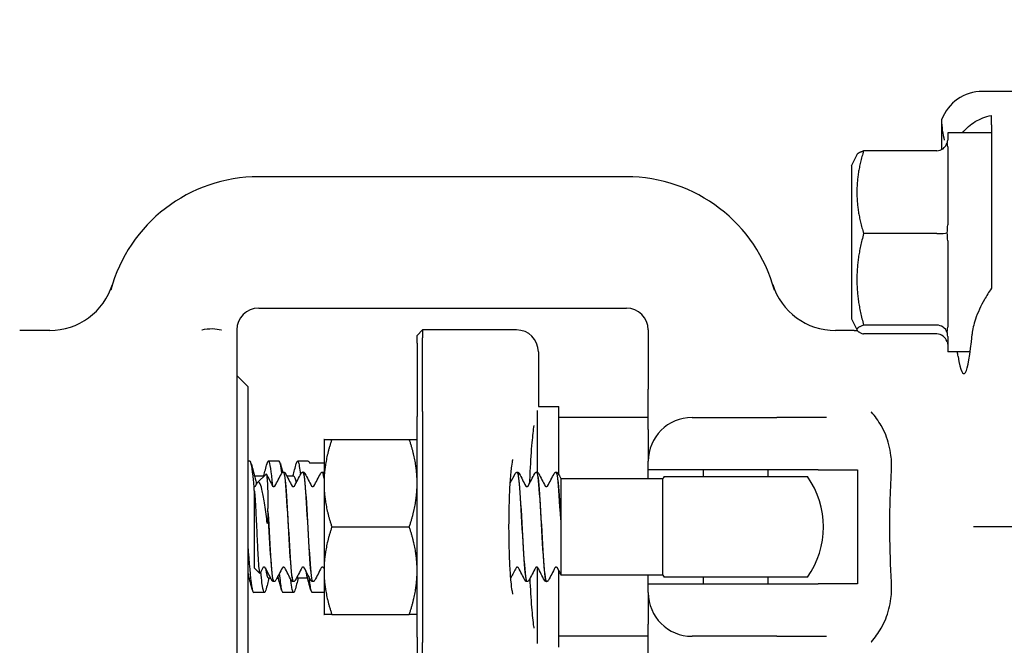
# Model space of a CAD drawing. Header units: inches. Extents: x 24 to 1128, y -69 to 748.
# Tile 323 of 656: x 482.61 to 485.42, y 650.59 to 652.38. Entities that reach past the tile are written whole.
import ezdxf

# ---------------------------------------------------------------- set-up
doc = ezdxf.new("R2010")
doc.units = ezdxf.units.IN
doc.header["$LTSCALE"] = 32
doc.header["$MEASUREMENT"] = 0
doc.layers.add('Dimension (ANSI)', color=7, linetype='Continuous', lineweight=25)
doc.layers.add('Visible (ANSI)', color=7, linetype='Continuous', lineweight=30)
doc.styles.add('Note Text (ANSI)', font='tahoma.ttf')
doc.dimstyles.new('SB Fraction-16 (ANSI)', dxfattribs={"dimscale": 32, "dimtxt": 0.125, "dimasz": 0.098425, "dimexe": 0.125, "dimexo": 0.0625, "dimgap": 0.031496, "dimtad": 0, "dimtih": 1, "dimtoh": 1, "dimdec": 4, "dimrnd": 1e-08, "dimzin": 0, "dimdsep": 46, "dimlunit": 5, "dimtxsty": 'Note Text (ANSI)', "dimcen": 0.09, "dimdle": 0.393701, "dimclrd": 256, "dimclre": 256, "dimclrt": 256, "dimadec": 0, "dimazin": 3, "dimtfac": 0.96, "dimtofl": 0, "dimtmove": 0, "dimatfit": 3, "dimfxl": 1, "dimfrac": 2, "dimtolj": 1, "dimtzin": 12, "dimlwd": -1, "dimlwe": -1, "dimarcsym": 0})

# ---------------------------------------------------------------- blocks, each defined once
blk = doc.blocks.new('*D18')
at = {"layer": 'Defpoints', "color": 0, "transparency": 16777216}
for p in [(496.2806, 687.6685), (344.4743, 549.6685), (496.2806, 549.6685)]:
    blk.add_point(p, dxfattribs=at)
at = {"layer": 'Dimension (ANSI)', "transparency": 16777216}
for p, q in [((494.2806, 687.6685), (340.4743, 687.6685)), ((344.4743, 684.5189), (344.4743, 621.7677)), ((344.4743, 552.8181), (344.4743, 615.5693)), ((494.2806, 549.6685), (340.4743, 549.6685))]:
    blk.add_line(p, q, dxfattribs=at)
for points in [[(343.9494, 684.5189), (344.9993, 684.5189), (344.4743, 687.6685)], [(343.9494, 552.8181), (344.9993, 552.8181), (344.4743, 549.6685)]]:
    blk.add_solid(points, dxfattribs=at)
at = {"layer": 'Dimension (ANSI)', "transparency": 16777216, "insert": (340.3723, 620.7599), "char_height": 4, "attachment_point": 1, "style": 'Note Text (ANSI)'}
blk.add_mtext('\\A1;138', dxfattribs=at)

msp = doc.modelspace()

# ---------------------------------------------------------------- linework, layer by layer
at = {"layer": 'Visible (ANSI)'}
for p, q in [((485.86159, 652.17654), (485.36112, 652.17654)), ((485.24423, 652.09507), (485.24423, 652.01033)), ((485.38659, 652.08088), (485.38659, 652.10807)), ((485.38659, 652.08088), (485.38659, 652.02681)), ((485.26159, 652.05779), (485.26159, 652.03734)), ((485.38659, 652.05779), (485.26159, 652.05779)), ((485.23034, 652.00692), (485.02155, 652.00692)), ((485.26159, 652.01819), (485.26159, 651.79503)), ((485.38659, 652.01137), (485.38659, 651.86535)), ((484.98659, 651.96404), (485.00269, 651.99625)), ((484.98659, 651.96404), (484.98659, 651.52654)), ((484.34409, 651.93279), (483.29409, 651.93279)), ((485.23034, 651.77045), (485.02155, 651.77045)), ((485.26159, 651.74988), (485.26159, 651.50298)), ((483.29409, 651.55779), (484.34409, 651.55779)), ((484.98659, 651.52654), (485.00269, 651.49434)), ((485.23034, 651.50882), (485.02155, 651.50882)), ((482.69736, 651.49361), (482.61159, 651.49361)), ((483.23159, 651.49529), (483.23159, 651.39449)), ((483.74659, 651.47967), (483.76222, 651.49529)), ((483.74659, 651.45779), (483.74659, 651.47967)), ((483.76222, 651.49529), (483.76222, 651.47279)), ((484.03027, 651.49529), (483.76222, 651.49529)), ((483.76222, 651.26279), (483.76222, 651.47279)), ((484.40659, 651.49529), (484.40659, 651.32622)), ((484.99423, 651.49361), (484.94083, 651.49361)), ((485.23034, 651.48366), (485.02155, 651.48366)), ((485.26159, 651.47698), (485.26159, 651.43279)), ((483.74659, 651.45779), (483.74659, 651.24779)), ((484.09277, 651.43279), (484.09277, 651.27654)), ((485.32581, 651.43279), (485.26159, 651.43279)), ((483.23159, 651.39449), (483.23159, 650.47109)), ((483.26284, 651.33404), (483.23159, 651.36529)), ((483.26284, 651.33404), (483.26284, 650.53154)), ((484.40659, 651.21081), (484.40659, 651.32622)), ((484.09277, 651.27654), (484.15147, 651.27654)), ((484.15147, 651.08102), (484.15147, 651.27654)), ((483.74659, 650.61779), (483.74659, 651.24779)), ((483.76222, 651.26279), (483.76222, 650.60279)), ((484.08897, 651.26535), (484.08897, 651.08896)), ((484.40659, 651.24529), (484.15147, 651.24529)), ((484.53159, 651.24529), (484.77405, 651.24529)), ((484.91585, 651.24529), (484.77405, 651.24529)), ((484.40659, 651.21081), (484.40659, 651.12029)), ((483.48059, 651.18279), (483.48059, 651.05779)), ((483.50292, 651.18279), (483.72426, 651.18279)), ((483.26909, 651.12029), (483.26284, 651.12029)), ((483.35242, 651.12029), (483.32153, 651.12029)), ((483.43576, 651.12029), (483.40487, 651.12029)), ((483.43871, 651.11566), (483.48059, 651.11566)), ((484.40659, 651.09529), (484.40659, 651.12029)), ((483.28209, 651.07862), (483.31015, 651.07862)), ((483.29064, 651.05911), (483.31534, 651.08381)), ((483.36532, 651.08904), (483.36474, 651.08904)), ((483.37417, 651.07862), (483.39409, 651.07862)), ((483.42093, 651.08904), (483.42035, 651.08904)), ((483.47655, 651.08904), (483.47596, 651.08904)), ((484.03266, 651.08904), (484.03207, 651.08904)), ((484.08827, 651.08904), (484.08769, 651.08904)), ((484.14388, 651.08904), (484.1433, 651.08904)), ((484.40659, 651.07029), (484.40659, 651.09529)), ((484.89151, 651.09529), (484.40659, 651.09529)), ((484.56409, 651.07654), (484.56409, 651.09529)), ((484.74909, 651.07654), (484.74909, 651.09529)), ((484.89151, 651.09529), (485.00437, 651.09529)), ((485.00437, 651.09529), (485.00437, 650.77029)), ((483.48059, 651.05779), (483.48059, 650.80779)), ((484.15659, 651.07124), (484.15659, 651.02292)), ((484.4478, 651.07029), (484.15659, 651.07029)), ((484.4478, 650.79529), (484.4478, 651.07029)), ((484.45205, 651.07654), (484.86113, 651.07654)), ((483.28159, 651.03687), (483.28159, 651.04785)), ((483.28159, 651.04785), (483.28162, 651.04785)), ((483.28159, 651.03687), (483.28159, 650.81552)), ((484.15659, 651.02292), (484.15659, 650.95373)), ((483.32057, 650.97571), (483.32057, 650.98549)), ((484.15659, 650.95373), (484.15659, 650.94351)), ((484.15659, 650.94351), (484.15659, 650.86957)), ((483.50292, 650.93279), (483.72426, 650.93279)), ((485.45999, 650.93279), (485.33538, 650.93279)), ((484.15659, 650.86957), (484.15659, 650.79826)), ((483.28159, 650.81552), (483.29705, 650.80006)), ((483.48059, 650.80779), (483.48059, 650.68279)), ((484.08897, 650.81762), (484.08897, 650.60023)), ((484.15147, 650.58904), (484.15147, 650.80753)), ((484.15659, 650.79826), (484.15659, 650.79529)), ((483.26284, 650.78696), (483.26687, 650.78696)), ((483.32153, 650.78696), (483.32809, 650.78696)), ((483.33752, 650.77654), (483.33694, 650.77654)), ((483.34636, 650.78696), (483.3502, 650.78696)), ((483.39313, 650.77654), (483.39255, 650.77654)), ((483.40487, 650.78696), (483.43353, 650.78696)), ((483.44874, 650.77654), (483.44816, 650.77654)), ((484.06046, 650.77654), (484.05988, 650.77654)), ((484.11607, 650.77654), (484.11549, 650.77654)), ((484.4478, 650.79529), (484.15659, 650.79529)), ((484.40659, 650.77029), (484.40659, 650.79529)), ((484.40659, 650.74529), (484.40659, 650.77029)), ((484.40659, 650.77029), (484.89151, 650.77029)), ((484.86113, 650.78904), (484.45205, 650.78904)), ((484.56409, 650.77029), (484.56409, 650.78904)), ((484.74909, 650.77029), (484.74909, 650.78904)), ((485.00437, 650.77029), (484.89151, 650.77029)), ((483.31076, 650.74529), (483.27987, 650.74529)), ((483.39409, 650.74529), (483.3632, 650.74529)), ((483.48059, 650.74529), (483.44653, 650.74529)), ((484.40659, 650.74529), (484.40659, 650.65477)), ((483.50292, 650.68279), (483.72426, 650.68279)), ((484.40659, 650.53936), (484.40659, 650.65477)), ((483.74659, 650.61779), (483.74659, 650.40779)), ((483.76222, 650.39279), (483.76222, 650.60279)), ((484.40659, 650.62029), (484.15147, 650.62029)), ((484.77405, 650.62029), (484.53159, 650.62029)), ((484.77405, 650.62029), (484.91585, 650.62029))]:
    msp.add_line(p, q, dxfattribs=at)
for centre, radius, start, end in [((483.29409, 651.49529), 0.4375, 90, 164.98183), ((484.34409, 651.49529), 0.4375, 15.01817, 90), ((482.69736, 651.68111), 0.1875, 270, 342.70338), ((484.94083, 651.68111), 0.1875, 197.29662, 270), ((483.29409, 651.49529), 0.0625, 90, 180), ((484.34409, 651.49529), 0.0625, 0, 90), ((484.03027, 651.43279), 0.0625, 0, 90), ((484.99423, 651.74361), 0.25, 270, 272.01441), ((484.53159, 651.12029), 0.125, 90, 180), ((484.65659, 650.93279), 0.25, 144.90037, 146.63299), ((484.65659, 650.93279), 0.25, 324.90037, 35.09963), ((484.65659, 650.93279), 0.25, 213.36701, 215.09963), ((484.53159, 650.74529), 0.125, 180, 270)]:
    msp.add_arc(centre, radius, start, end, dxfattribs=at)
for centre, major_axis, ratio, start_param, end_param in [((485.36207, 652.05106), (-0.08906, 0.08906), 0.9924325, 5.5015852, 6.7140351), ((485.23034, 652.03962), (0, -0.0327), 0.9555533, 0, 1.2241495), ((485.23034, 651.7736), (0.03125, 0), 0.1006388, 4.712389, 5.9365385), ((485.23034, 651.47926), (0.03125, 0), 0.9458753, 0.3466468, 1.5707963), ((485.23034, 651.45096), (0, 0.0327), 0.9555533, 5.0590358, 6.2831853), ((485.30768, 651.74529), (0, 0.375), 0.0874887, 2.6230455, 3.9395987)]:
    msp.add_ellipse(centre, major_axis=major_axis, ratio=ratio, start_param=start_param, end_param=end_param, dxfattribs=at)
for points in [[(485.24423, 652.09507), (485.24423, 652.07542), (485.24706, 652.05531), (485.25184, 652.03677)], [(485.25973, 652.02851), (485.26111, 652.03173), (485.26159, 652.03477), (485.26159, 652.03734)], [(485.26159, 652.01819), (485.26159, 652.02171), (485.26111, 652.02529), (485.25973, 652.02851)], [(485.38659, 652.02681), (485.38636, 652.02184), (485.38636, 652.01668), (485.38659, 652.01137)], [(485.25973, 651.77253), (485.26111, 651.78012), (485.26159, 651.78789), (485.26159, 651.79503)], [(485.26159, 651.74988), (485.26159, 651.75711), (485.26111, 651.76493), (485.25973, 651.77253)], [(485.25973, 651.48931), (485.26111, 651.49368), (485.26159, 651.49841), (485.26159, 651.50298)], [(485.26159, 651.47698), (485.26159, 651.48069), (485.26111, 651.48494), (485.25973, 651.48931)], [(485.25973, 651.46207), (485.26111, 651.45885), (485.26159, 651.45581), (485.26159, 651.45324)], [(485.29142, 651.41959), (485.29078, 651.42375), (485.29009, 651.42815), (485.28939, 651.43279)], [(483.27263, 651.11365), (483.2765, 651.09921), (483.2804, 651.08478), (483.28435, 651.07037)], [(483.30853, 651.07862), (483.31171, 651.09029), (483.31486, 651.10197), (483.31799, 651.11365)], [(483.36046, 651.08672), (483.35778, 651.1081), (483.3551, 651.12014), (483.35242, 651.12027)], [(483.35597, 651.11365), (483.35821, 651.10529), (483.36046, 651.09693), (483.36272, 651.08857)], [(483.39187, 651.07862), (483.39505, 651.09029), (483.39819, 651.10197), (483.40133, 651.11365)], [(483.43576, 651.12029), (483.43674, 651.12029), (483.43773, 651.11873), (483.43871, 651.11566)], [(483.31599, 651.08352), (483.32194, 651.07216), (483.3279, 651.0608), (483.33386, 651.04946)], [(483.34059, 651.04946), (483.34687, 651.0614), (483.35314, 651.07335), (483.3594, 651.0853)], [(483.37067, 651.0853), (483.37693, 651.07335), (483.38319, 651.0614), (483.38948, 651.04946)], [(483.39409, 651.07836), (483.39643, 651.07822), (483.39876, 651.07148), (483.40109, 651.05871)], [(483.3962, 651.04946), (483.40248, 651.0614), (483.40875, 651.07335), (483.41501, 651.0853)], [(483.42628, 651.0853), (483.43254, 651.07335), (483.43881, 651.0614), (483.44509, 651.04946)], [(483.45181, 651.04946), (483.45809, 651.0614), (483.46436, 651.07335), (483.47062, 651.0853)], [(483.47594, 651.08873), (483.47749, 651.08873), (483.47904, 651.08178), (483.48059, 651.06815)], [(484.01243, 651.05804), (484.01721, 651.06713), (484.02197, 651.07621), (484.02673, 651.0853)], [(484.038, 651.0853), (484.04426, 651.07335), (484.05053, 651.0614), (484.05681, 651.04946)], [(484.06353, 651.04946), (484.06981, 651.0614), (484.07608, 651.07335), (484.08234, 651.0853)], [(484.09361, 651.0853), (484.09987, 651.07335), (484.10614, 651.0614), (484.11242, 651.04946)], [(484.11914, 651.04946), (484.12543, 651.0614), (484.13169, 651.07335), (484.13795, 651.0853)], [(484.14922, 651.0853), (484.15168, 651.08062), (484.15413, 651.07593), (484.15659, 651.07124)], [(483.28498, 651.04946), (483.28603, 651.05145), (483.28708, 651.05345), (483.28812, 651.05544)], [(483.28159, 651.03687), (483.28178, 651.03506), (483.28198, 651.03305), (483.28219, 651.03084)], [(483.26284, 650.80295), (483.26343, 650.80005), (483.26402, 650.79755), (483.26461, 650.79544)], [(483.30606, 650.81612), (483.3033, 650.81088), (483.30055, 650.80563), (483.29779, 650.80039)], [(483.33159, 650.78028), (483.32533, 650.79223), (483.31906, 650.80418), (483.31278, 650.81612)], [(483.31309, 650.81555), (483.3159, 650.79716), (483.31872, 650.78738), (483.32153, 650.78721)], [(483.36167, 650.81612), (483.35539, 650.80418), (483.34912, 650.79223), (483.34286, 650.78028)], [(483.3872, 650.78028), (483.38094, 650.79223), (483.37468, 650.80418), (483.36839, 650.81612)], [(483.41728, 650.81612), (483.411, 650.80418), (483.40473, 650.79223), (483.39847, 650.78028)], [(483.44281, 650.78028), (483.43655, 650.79223), (483.43029, 650.80418), (483.424, 650.81612)], [(483.42868, 650.80723), (483.42955, 650.80241), (483.43041, 650.79846), (483.43127, 650.79538)], [(483.47289, 650.81612), (483.46661, 650.80418), (483.46034, 650.79223), (483.45408, 650.78028)], [(483.48059, 650.81427), (483.48027, 650.81489), (483.47994, 650.81551), (483.47962, 650.81612)], [(484.029, 650.81612), (484.02396, 650.80654), (484.01893, 650.79696), (484.01391, 650.78737)], [(484.05454, 650.78028), (484.04828, 650.79223), (484.04201, 650.80418), (484.03573, 650.81612)], [(484.08461, 650.81612), (484.07833, 650.80418), (484.07207, 650.79223), (484.0658, 650.78028)], [(484.11015, 650.78028), (484.10389, 650.79223), (484.09762, 650.80418), (484.09134, 650.81612)], [(484.14023, 650.81612), (484.13394, 650.80418), (484.12768, 650.79223), (484.12142, 650.78028)], [(484.15659, 650.79777), (484.15338, 650.80389), (484.15017, 650.81001), (484.14695, 650.81612)], [(483.27633, 650.75193), (483.27246, 650.76637), (483.26856, 650.7808), (483.26461, 650.79522)], [(483.32376, 650.78696), (483.32058, 650.77529), (483.31743, 650.76362), (483.3143, 650.75193)], [(483.35966, 650.75193), (483.3561, 650.76522), (483.35251, 650.77851), (483.34888, 650.79177)], [(483.40709, 650.78696), (483.40391, 650.77529), (483.40076, 650.76362), (483.39763, 650.75193)], [(483.44299, 650.75193), (483.43912, 650.76637), (483.43522, 650.7808), (483.43127, 650.79522)]]:
    msp.add_open_spline(points, degree=3, dxfattribs=at)
for points, knots in [([(485.30419, 652.05779), (485.31415, 652.07132), (485.32693, 652.08221), (485.35291, 652.09766), (485.36914, 652.10428), (485.38659, 652.10807)], [0.72388666, 0.72388666, 0.72388666, 0.72388666, 0.91166133, 0.91166133, 1.08359589, 1.08359589, 1.08359589, 1.08359589]), ([(485.38659, 651.61419), (485.37905, 651.60339), (485.3723, 651.59236), (485.35653, 651.56424), (485.3473, 651.54462), (485.33568, 651.51089), (485.33227, 651.49648), (485.33117, 651.48349)], [1.39731378, 1.39731378, 1.39731378, 1.39731378, 1.49356897, 1.49356897, 1.66386875, 1.66386875, 1.79881771, 1.79881771, 1.79881771, 1.79881771]), ([(483.13188, 651.49529), (483.13215, 651.49537), (483.13242, 651.49545), (483.14158, 651.49805), (483.15147, 651.4992), (483.17098, 651.49866), (483.17955, 651.49731), (483.18752, 651.49539), (483.18772, 651.49534), (483.18792, 651.49529)], [-0.00218083, -0.00218083, -0.00218083, -0.00218083, 0, 0, 0.07189637, 0.07189637, 0.13644606, 0.13644606, 0.13811703, 0.13811703, 0.13811703, 0.13811703]), ([(485.10099, 651.09051), (485.10146, 651.09854), (485.10157, 651.10651), (485.10108, 651.12206), (485.1005, 651.12962), (485.09833, 651.14738), (485.09643, 651.15744), (485.08886, 651.18686), (485.0814, 651.20508), (485.06368, 651.23582), (485.05432, 651.24855), (485.04346, 651.26081), (485.0433, 651.26099), (485.04314, 651.26117)], [0, 0, 0, 0, 0.06351999, 0.06351999, 0.12513045, 0.12513045, 0.2104042, 0.2104042, 0.38193929, 0.38193929, 0.52164881, 0.52164881, 0.52372315, 0.52372315, 0.52372315, 0.52372315]), ([(484.06841, 651.05873), (484.0688, 651.06988), (484.06924, 651.08077), (484.07116, 651.12203), (484.07301, 651.15), (484.07688, 651.19299), (484.07883, 651.2095), (484.08075, 651.22204)], [0.3819937, 0.3819937, 0.3819937, 0.3819937, 0.48894567, 0.48894567, 0.79947629, 0.79947629, 1.05331269, 1.05331269, 1.05331269, 1.05331269]), ([(483.28159, 651.04296), (483.28087, 651.0512), (483.28015, 651.05895), (483.27944, 651.06609), (483.27599, 651.10037), (483.27254, 651.11997), (483.26909, 651.12022)], [-139.17255455, -139.17255455, -139.17255455, -139.17255455, -139.0100536, -139.0100536, -139.0100536, -138.23007676, -138.23007676, -138.23007676, -138.23007676]), ([(483.31799, 651.11339), (483.31939, 651.11867), (483.32078, 651.12102), (483.32217, 651.12007), (483.32591, 651.11754), (483.32964, 651.09132), (483.33338, 651.05036)], [137.9630926, 137.9630926, 137.9630926, 137.9630926, 138.2781439, 138.2781439, 138.2781439, 139.122964, 139.122964, 139.122964, 139.122964]), ([(483.40133, 651.11333), (483.40313, 651.12011), (483.40494, 651.12202), (483.40675, 651.11841), (483.40898, 651.11395), (483.41122, 651.10109), (483.41346, 651.08207)], [144.2462779, 144.2462779, 144.2462779, 144.2462779, 144.6548473, 144.6548473, 144.6548473, 145.16076334, 145.16076334, 145.16076334, 145.16076334]), ([(484.02001, 650.74074), (484.02002, 650.74074), (484.01989, 650.74114), (484.01934, 650.74345), (484.01869, 650.74665), (484.017, 650.75722), (484.01591, 650.7659), (484.01368, 650.78888), (484.01256, 650.80406), (484.01067, 650.83893), (484.00992, 650.85888), (484.00897, 650.90099), (484.00878, 650.92319), (484.00901, 650.96722), (484.00942, 650.98906), (484.0108, 651.02987), (484.01176, 651.04886), (484.01406, 651.08148), (484.01539, 651.09531), (484.01792, 651.11495), (484.01923, 651.12178), (484.01993, 651.12456), (484.02001, 651.12484), (484.02001, 651.12483)], [-1.2869324, -1.2869324, -1.2869324, -1.2869324, -1.2221786, -1.2221786, -1.0687063, -1.0687063, -0.8381878, -0.8381878, -0.555105, -0.555105, -0.2516711, -0.2516711, 0.0580557, 0.0580557, 0.3688709, 0.3688709, 0.6770655, 0.6770655, 0.9746383, 0.9746383, 1.233525, 1.233525, 1.2869324, 1.2869324, 1.2869324, 1.2869324]), ([(483.31534, 651.08381), (483.31539, 651.08387), (483.31545, 651.0839), (483.31627, 651.08413), (483.31702, 651.08044), (483.31777, 651.0731)], [-0.16191336, -0.16191336, -0.16191336, -0.16191336, -0.15127467, -0.15127467, 0, 0, 0, 0]), ([(483.3594, 651.0853), (483.35973, 651.08594), (483.36013, 651.08661), (483.36127, 651.08771), (483.36177, 651.0881), (483.36306, 651.08875), (483.36387, 651.089), (483.36472, 651.08904)], [0, 0, 0, 0, 0.022095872, 0.022095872, 0.033561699, 0.033561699, 0.045438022, 0.045438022, 0.045438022, 0.045438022]), ([(483.36472, 651.08888), (483.3669, 651.08874), (483.36908, 651.0744), (483.37126, 651.04852), (483.37408, 651.01515), (483.37689, 650.96346), (483.3797, 650.91415), (483.38252, 650.86484), (483.38533, 650.81921), (483.38814, 650.7955), (483.38961, 650.78312), (483.39108, 650.77689), (483.39255, 650.77687)], [9.4219171, 9.4219171, 9.4219171, 9.4219171, 10.1615232, 10.1615232, 10.1615232, 11.1151899, 11.1151899, 11.1151899, 12.0686082, 12.0686082, 12.0686082, 12.5663706, 12.5663706, 12.5663706, 12.5663706]), ([(483.39315, 650.7768), (483.39129, 650.77687), (483.38944, 650.78702), (483.38758, 650.80628), (483.38473, 650.83575), (483.38189, 650.88577), (483.37905, 650.93596), (483.37622, 650.98587), (483.37339, 651.0346), (483.37056, 651.06245), (483.36882, 651.07966), (483.36707, 651.08862), (483.36532, 651.08875)], [-18.8524168, -18.8524168, -18.8524168, -18.8524168, -18.2223022, -18.2223022, -18.2223022, -17.2584859, -17.2584859, -17.2584859, -16.2999201, -16.2999201, -16.2999201, -15.7079633, -15.7079633, -15.7079633, -15.7079633]), ([(483.36535, 651.08904), (483.36648, 651.08898), (483.36755, 651.08856), (483.36902, 651.08757), (483.3695, 651.08705), (483.37021, 651.08613), (483.37045, 651.08571), (483.37067, 651.0853)], [0, 0, 0, 0, 0.015967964, 0.015967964, 0.031253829, 0.031253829, 0.045415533, 0.045415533, 0.045415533, 0.045415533]), ([(483.41501, 651.0853), (483.41534, 651.08594), (483.41574, 651.08661), (483.41688, 651.08771), (483.41738, 651.0881), (483.41867, 651.08875), (483.41948, 651.089), (483.42033, 651.08904)], [0, 0, 0, 0, 0.022095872, 0.022095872, 0.033561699, 0.033561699, 0.045438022, 0.045438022, 0.045438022, 0.045438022]), ([(483.42033, 651.08893), (483.42084, 651.08901), (483.42136, 651.08829), (483.42187, 651.08674), (483.42468, 651.07825), (483.42749, 651.04502), (483.4303, 651.00029), (483.43311, 650.95557), (483.43592, 650.90054), (483.43873, 650.85715), (483.44154, 650.81378), (483.44434, 650.78318), (483.44715, 650.77755), (483.44749, 650.77688), (483.44782, 650.77656), (483.44816, 650.7766)], [15.7051024, 15.7051024, 15.7051024, 15.7051024, 15.879856, 15.879856, 15.879856, 16.8320759, 16.8320759, 16.8320759, 17.7840647, 17.7840647, 17.7840647, 18.7358252, 18.7358252, 18.7358252, 18.8495559, 18.8495559, 18.8495559, 18.8495559]), ([(483.44876, 650.77672), (483.44808, 650.7766), (483.4474, 650.77787), (483.44672, 650.78058), (483.44389, 650.79189), (483.44105, 650.82814), (483.43821, 650.8746), (483.43539, 650.92095), (483.43256, 650.9762), (483.42973, 651.01805), (483.42691, 651.05979), (483.42408, 651.08708), (483.42126, 651.08893), (483.42115, 651.089), (483.42104, 651.08904), (483.42093, 651.08903)], [-25.1356021, -25.1356021, -25.1356021, -25.1356021, -24.9048316, -24.9048316, -24.9048316, -23.9435311, -23.9435311, -23.9435311, -22.9847675, -22.9847675, -22.9847675, -22.0283448, -22.0283448, -22.0283448, -21.9911486, -21.9911486, -21.9911486, -21.9911486]), ([(483.42096, 651.08904), (483.42209, 651.08898), (483.42316, 651.08856), (483.42463, 651.08757), (483.42511, 651.08705), (483.42582, 651.08613), (483.42606, 651.08571), (483.42628, 651.0853)], [0, 0, 0, 0, 0.015967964, 0.015967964, 0.031253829, 0.031253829, 0.045415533, 0.045415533, 0.045415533, 0.045415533]), ([(483.47062, 651.0853), (483.47095, 651.08594), (483.47135, 651.08661), (483.47249, 651.08771), (483.47299, 651.0881), (483.47428, 651.08875), (483.47509, 651.089), (483.47594, 651.08904)], [0, 0, 0, 0, 0.022095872, 0.022095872, 0.033561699, 0.033561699, 0.045438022, 0.045438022, 0.045438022, 0.045438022]), ([(483.48059, 651.07299), (483.48055, 651.07335), (483.4805, 651.07371), (483.48045, 651.07405), (483.47915, 651.08388), (483.47785, 651.08875), (483.47655, 651.08872)], [-28.73150298, -28.73150298, -28.73150298, -28.73150298, -28.71588313, -28.71588313, -28.71588313, -28.27433388, -28.27433388, -28.27433388, -28.27433388]), ([(483.47657, 651.08904), (483.4777, 651.08898), (483.47877, 651.08856), (483.47995, 651.08776), (483.4803, 651.08746), (483.48059, 651.08715)], [0, 0, 0, 0, 0.015967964, 0.015967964, 0.025215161, 0.025215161, 0.025215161, 0.025215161]), ([(484.02673, 651.0853), (484.02706, 651.08594), (484.02746, 651.08661), (484.0286, 651.08771), (484.0291, 651.0881), (484.03039, 651.08875), (484.03121, 651.089), (484.03205, 651.08904)], [0, 0, 0, 0, 0.022095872, 0.022095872, 0.033561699, 0.033561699, 0.045438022, 0.045438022, 0.045438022, 0.045438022]), ([(484.03205, 651.08891), (484.03435, 651.08876), (484.03665, 651.0727), (484.03895, 651.04425), (484.04178, 651.00926), (484.0446, 650.95646), (484.04743, 650.9072), (484.05025, 650.85806), (484.05308, 650.81375), (484.0559, 650.79209), (484.05723, 650.7819), (484.05855, 650.77685), (484.05988, 650.77687)], [84.8201408, 84.8201408, 84.8201408, 84.8201408, 85.5995394, 85.5995394, 85.5995394, 86.558303, 86.558303, 86.558303, 87.5147256, 87.5147256, 87.5147256, 87.9645943, 87.9645943, 87.9645943, 87.9645943]), ([(484.06049, 650.77683), (484.05875, 650.77687), (484.05702, 650.7856), (484.05529, 650.80249), (484.05248, 650.82985), (484.04967, 650.87791), (484.04686, 650.92748), (484.04405, 650.97703), (484.04124, 651.02679), (484.03843, 651.05691), (484.03651, 651.07756), (484.03458, 651.08861), (484.03266, 651.0888)], [-94.2506405, -94.2506405, -94.2506405, -94.2506405, -93.6632144, -93.6632144, -93.6632144, -92.7109946, -92.7109946, -92.7109946, -91.7590058, -91.7590058, -91.7590058, -91.106187, -91.106187, -91.106187, -91.106187]), ([(484.03268, 651.08904), (484.03382, 651.08898), (484.03488, 651.08856), (484.03635, 651.08757), (484.03683, 651.08705), (484.03754, 651.08613), (484.03779, 651.08571), (484.038, 651.0853)], [0, 0, 0, 0, 0.015967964, 0.015967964, 0.031253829, 0.031253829, 0.045415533, 0.045415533, 0.045415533, 0.045415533]), ([(484.08234, 651.0853), (484.08267, 651.08594), (484.08307, 651.08661), (484.08421, 651.08771), (484.08471, 651.0881), (484.086, 651.08875), (484.08682, 651.089), (484.08766, 651.08904)], [0, 0, 0, 0, 0.022095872, 0.022095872, 0.033561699, 0.033561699, 0.045438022, 0.045438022, 0.045438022, 0.045438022]), ([(484.08766, 651.08888), (484.0883, 651.08899), (484.08894, 651.08787), (484.08958, 651.08546), (484.09243, 651.07477), (484.09527, 651.03892), (484.09812, 650.99254), (484.10094, 650.94641), (484.10377, 650.89111), (484.1066, 650.84898), (484.10941, 650.80704), (484.11223, 650.77925), (484.11504, 650.77674), (484.11519, 650.77661), (484.11534, 650.77655), (484.11549, 650.77655)], [91.1033261, 91.1033261, 91.1033261, 91.1033261, 91.3207683, 91.3207683, 91.3207683, 92.2845846, 92.2845846, 92.2845846, 93.2431504, 93.2431504, 93.2431504, 94.1972517, 94.1972517, 94.1972517, 94.2477796, 94.2477796, 94.2477796, 94.2477796]), ([(484.1161, 650.77668), (484.11551, 650.77658), (484.11493, 650.77751), (484.11434, 650.77952), (484.11153, 650.78917), (484.10871, 650.82354), (484.1059, 650.86888), (484.10309, 650.91421), (484.10027, 650.96929), (484.09746, 651.01209), (484.09465, 651.05488), (484.09183, 651.08426), (484.08902, 651.08848), (484.08877, 651.08885), (484.08852, 651.08903), (484.08827, 651.08901)], [-100.5338258, -100.5338258, -100.5338258, -100.5338258, -100.3354652, -100.3354652, -100.3354652, -99.3815473, -99.3815473, -99.3815473, -98.4278806, -98.4278806, -98.4278806, -97.4744623, -97.4744623, -97.4744623, -97.3893723, -97.3893723, -97.3893723, -97.3893723]), ([(484.08829, 651.08904), (484.08943, 651.08898), (484.09049, 651.08856), (484.09196, 651.08757), (484.09244, 651.08705), (484.09315, 651.08613), (484.0934, 651.08571), (484.09361, 651.0853)], [0, 0, 0, 0, 0.015967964, 0.015967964, 0.031253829, 0.031253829, 0.045415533, 0.045415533, 0.045415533, 0.045415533]), ([(484.13795, 651.0853), (484.13828, 651.08594), (484.13869, 651.08661), (484.13982, 651.08771), (484.14032, 651.0881), (484.14161, 651.08875), (484.14243, 651.089), (484.14327, 651.08904)], [0, 0, 0, 0, 0.022095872, 0.022095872, 0.033561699, 0.033561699, 0.045438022, 0.045438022, 0.045438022, 0.045438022]), ([(484.14327, 651.08877), (484.14516, 651.08869), (484.14705, 651.0782), (484.14894, 651.05834), (484.15149, 651.03153), (484.15404, 650.98843), (484.15659, 650.94351)], [97.3865114, 97.3865114, 97.3865114, 97.3865114, 98.0270057, 98.0270057, 98.0270057, 98.8915068, 98.8915068, 98.8915068, 98.8915068]), ([(484.15659, 650.95373), (484.15377, 651.00303), (484.15096, 651.04828), (484.14814, 651.0713), (484.14672, 651.0829), (484.1453, 651.0887), (484.14388, 651.08871)], [-105.1089244, -105.1089244, -105.1089244, -105.1089244, -104.1537068, -104.1537068, -104.1537068, -103.6725576, -103.6725576, -103.6725576, -103.6725576]), ([(484.1439, 651.08904), (484.14504, 651.08898), (484.1461, 651.08856), (484.14757, 651.08757), (484.14805, 651.08705), (484.14876, 651.08613), (484.14901, 651.08571), (484.14922, 651.0853)], [0, 0, 0, 0, 0.015967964, 0.015967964, 0.031253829, 0.031253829, 0.045415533, 0.045415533, 0.045415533, 0.045415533]), ([(485.10099, 650.77508), (485.0983, 650.82083), (485.09678, 650.86777), (485.09629, 650.9445), (485.09657, 650.97377), (485.09807, 651.03248), (485.0993, 651.06175), (485.10099, 651.09051)], [0, 0, 0, 0, 0.36185351, 0.36185351, 0.58513386, 0.58513386, 0.81257268, 0.81257268, 0.81257268, 0.81257268]), ([(483.28162, 651.04785), (483.28269, 651.04785), (483.28368, 651.0483), (483.28464, 651.04901), (483.28484, 651.04926), (483.28497, 651.04945), (483.28499, 651.04948), (483.28499, 651.04948)], [0, 0, 0, 0, 0.017919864, 0.017919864, 0.032518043, 0.032518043, 0.040461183, 0.040461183, 0.040461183, 0.040461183]), ([(483.28435, 651.07021), (483.2853, 651.06681), (483.28625, 651.06236), (483.28721, 651.05686), (483.28734, 651.05608), (483.28748, 651.05528), (483.28761, 651.05446)], [138.56823042, 138.56823042, 138.56823042, 138.56823042, 138.78339549, 138.78339549, 138.78339549, 138.8139231, 138.8139231, 138.8139231, 138.8139231]), ([(483.31777, 650.94835), (483.31544, 650.96735), (483.31309, 650.98534), (483.30833, 651.01647), (483.30597, 651.02949), (483.3012, 651.04893), (483.29885, 651.05545), (483.29409, 651.06138), (483.29174, 651.06107), (483.28891, 651.05685), (483.28852, 651.05619), (483.28812, 651.05544)], [-0.67634923, -0.67634923, -0.67634923, -0.67634923, -0.52774982, -0.52774982, -0.38555901, -0.38555901, -0.25020713, -0.25020713, -0.12168954, -0.12168954, -0.10119383, -0.10119383, -0.10119383, -0.10119383]), ([(483.31777, 651.0731), (483.31819, 651.069), (483.31856, 651.06374), (483.31923, 651.05103), (483.31952, 651.04359), (483.3202, 651.02081), (483.32052, 651.00385), (483.32057, 650.98549)], [-0.3187664, -0.3187664, -0.3187664, -0.3187664, -0.23449039, -0.23449039, -0.1487662, -0.1487662, 0, 0, 0, 0]), ([(483.33385, 651.04948), (483.33385, 651.04948), (483.33393, 651.04932), (483.33448, 651.04879), (483.33482, 651.04851), (483.33583, 651.04804), (483.33652, 651.04785), (483.33723, 651.04785)], [0.003893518, 0.003893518, 0.003893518, 0.003893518, 0.02135506, 0.02135506, 0.032660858, 0.032660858, 0.044379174, 0.044379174, 0.044379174, 0.044379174]), ([(483.33723, 651.04785), (483.3383, 651.04785), (483.3393, 651.0483), (483.34026, 651.04901), (483.34045, 651.04926), (483.34058, 651.04945), (483.3406, 651.04948), (483.3406, 651.04948)], [0, 0, 0, 0, 0.017919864, 0.017919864, 0.032518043, 0.032518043, 0.040461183, 0.040461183, 0.040461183, 0.040461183]), ([(483.38946, 651.04948), (483.38946, 651.04948), (483.38954, 651.04932), (483.39009, 651.04879), (483.39043, 651.04851), (483.39144, 651.04804), (483.39214, 651.04785), (483.39284, 651.04785)], [0.003893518, 0.003893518, 0.003893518, 0.003893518, 0.02135506, 0.02135506, 0.032660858, 0.032660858, 0.044379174, 0.044379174, 0.044379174, 0.044379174]), ([(483.39284, 651.04785), (483.39391, 651.04785), (483.39491, 651.0483), (483.39587, 651.04901), (483.39606, 651.04926), (483.39619, 651.04945), (483.39621, 651.04948), (483.39621, 651.04948)], [0, 0, 0, 0, 0.017919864, 0.017919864, 0.032518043, 0.032518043, 0.040461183, 0.040461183, 0.040461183, 0.040461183]), ([(483.44507, 651.04948), (483.44507, 651.04948), (483.44515, 651.04932), (483.4457, 651.04879), (483.44604, 651.04851), (483.44705, 651.04804), (483.44775, 651.04785), (483.44845, 651.04785)], [0.003893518, 0.003893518, 0.003893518, 0.003893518, 0.02135506, 0.02135506, 0.032660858, 0.032660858, 0.044379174, 0.044379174, 0.044379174, 0.044379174]), ([(483.44845, 651.04785), (483.44952, 651.04785), (483.45052, 651.0483), (483.45148, 651.04901), (483.45167, 651.04926), (483.4518, 651.04945), (483.45182, 651.04948), (483.45182, 651.04948)], [0, 0, 0, 0, 0.017919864, 0.017919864, 0.032518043, 0.032518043, 0.040461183, 0.040461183, 0.040461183, 0.040461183]), ([(484.0568, 651.04948), (484.0568, 651.04948), (484.05687, 651.04932), (484.05742, 651.04879), (484.05776, 651.04851), (484.05878, 651.04804), (484.05947, 651.04785), (484.06017, 651.04785)], [0.003893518, 0.003893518, 0.003893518, 0.003893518, 0.02135506, 0.02135506, 0.032660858, 0.032660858, 0.044379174, 0.044379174, 0.044379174, 0.044379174]), ([(484.06017, 651.04785), (484.06124, 651.04785), (484.06224, 651.0483), (484.0632, 651.04901), (484.06339, 651.04926), (484.06353, 651.04945), (484.06354, 651.04948), (484.06354, 651.04948)], [0, 0, 0, 0, 0.017919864, 0.017919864, 0.032518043, 0.032518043, 0.040461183, 0.040461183, 0.040461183, 0.040461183]), ([(484.11241, 651.04948), (484.11241, 651.04948), (484.11248, 651.04932), (484.11303, 651.04879), (484.11338, 651.04851), (484.11439, 651.04804), (484.11508, 651.04785), (484.11578, 651.04785)], [0.003893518, 0.003893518, 0.003893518, 0.003893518, 0.02135506, 0.02135506, 0.032660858, 0.032660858, 0.044379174, 0.044379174, 0.044379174, 0.044379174]), ([(484.11578, 651.04785), (484.11685, 651.04785), (484.11785, 651.0483), (484.11881, 651.04901), (484.119, 651.04926), (484.11914, 651.04945), (484.11916, 651.04948), (484.11916, 651.04948)], [0, 0, 0, 0, 0.017919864, 0.017919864, 0.032518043, 0.032518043, 0.040461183, 0.040461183, 0.040461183, 0.040461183]), ([(483.28219, 651.03084), (483.28284, 651.02406), (483.28349, 651.01542), (483.28478, 650.99503), (483.28542, 650.98337), (483.28683, 650.95589), (483.28758, 650.93997), (483.28909, 650.90769), (483.28984, 650.89164), (483.29135, 650.86153), (483.2921, 650.84781), (483.29362, 650.82458), (483.29437, 650.81538), (483.29588, 650.80283), (483.29663, 650.79972), (483.29752, 650.79998), (483.29766, 650.80013), (483.29779, 650.80039)], [-2.12179282, -2.12179282, -2.12179282, -2.12179282, -2.02048123, -2.02048123, -1.91755472, -1.91755472, -1.79490964, -1.79490964, -1.67005838, -1.67005838, -1.5430016, -1.5430016, -1.41373999, -1.41373999, -1.28227419, -1.28227419, -1.25834871, -1.25834871, -1.25834871, -1.25834871]), ([(483.32057, 650.97571), (483.32054, 650.9665), (483.32042, 650.95861), (483.32005, 650.94899), (483.31985, 650.94596), (483.31953, 650.94381), (483.31945, 650.94333), (483.31931, 650.94287), (483.31926, 650.94277), (483.3192, 650.94264), (483.31917, 650.9426), (483.31912, 650.94256), (483.3191, 650.94254), (483.31906, 650.94253), (483.31904, 650.94253), (483.319, 650.94253), (483.31897, 650.94255), (483.31892, 650.94259), (483.31888, 650.94263), (483.31876, 650.94283), (483.31867, 650.94309), (483.31834, 650.94432), (483.31807, 650.94586), (483.31777, 650.94835)], [-0.17168991, -0.17168991, -0.17168991, -0.17168991, -0.0982332, -0.0982332, -0.0491093, -0.0491093, -0.03761956, -0.03761956, -0.03394059, -0.03394059, -0.03224924, -0.03224924, -0.03117451, -0.03117451, -0.03017054, -0.03017054, -0.0289244, -0.0289244, -0.02683852, -0.02683852, -0.01955178, -0.01955178, 0, 0, 0, 0]), ([(483.33754, 650.77658), (483.33727, 650.77654), (483.33701, 650.77673), (483.33674, 650.77715), (483.3339, 650.78155), (483.33106, 650.8116), (483.32822, 650.85509), (483.32567, 650.89415), (483.32312, 650.9431), (483.32057, 650.98549)], [-12.5692315, -12.5692315, -12.5692315, -12.5692315, -12.4783682, -12.4783682, -12.4783682, -11.5160648, -11.5160648, -11.5160648, -10.6515637, -10.6515637, -10.6515637, -10.6515637]), ([(483.32057, 650.97571), (483.32339, 650.92787), (483.32621, 650.87369), (483.32902, 650.83491), (483.33166, 650.79862), (483.3343, 650.77672), (483.33694, 650.77656)], [4.4341461, 4.4341461, 4.4341461, 4.4341461, 5.3893637, 5.3893637, 5.3893637, 6.2831853, 6.2831853, 6.2831853, 6.2831853]), ([(483.26284, 650.87973), (483.2665, 650.83027), (483.27015, 650.78732), (483.27381, 650.76452), (483.27583, 650.75192), (483.27785, 650.74562), (483.27987, 650.74562)], [133.8047189, 133.8047189, 133.8047189, 133.8047189, 134.6316542, 134.6316542, 134.6316542, 135.0884841, 135.0884841, 135.0884841, 135.0884841]), ([(483.3143, 650.75198), (483.31069, 650.73874), (483.30708, 650.74624), (483.30347, 650.77287), (483.30229, 650.7816), (483.30111, 650.79234), (483.29992, 650.80458)], [-141.6386536, -141.6386536, -141.6386536, -141.6386536, -140.8224072, -140.8224072, -140.8224072, -140.5547772, -140.5547772, -140.5547772, -140.5547772]), ([(483.30942, 650.81773), (483.30835, 650.81773), (483.30735, 650.81728), (483.30639, 650.81658), (483.3062, 650.81632), (483.30606, 650.81613), (483.30605, 650.8161), (483.30605, 650.8161)], [0, 0, 0, 0, 0.017919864, 0.017919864, 0.032518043, 0.032518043, 0.040461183, 0.040461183, 0.040461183, 0.040461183]), ([(483.31279, 650.81611), (483.31277, 650.81614), (483.31269, 650.8163), (483.31217, 650.81679), (483.31183, 650.81707), (483.31081, 650.81754), (483.31012, 650.81773), (483.30942, 650.81773)], [0.005742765, 0.005742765, 0.005742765, 0.005742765, 0.02135506, 0.02135506, 0.032660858, 0.032660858, 0.044379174, 0.044379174, 0.044379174, 0.044379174]), ([(483.35287, 650.7996), (483.35474, 650.78104), (483.3566, 650.76631), (483.35847, 650.75709), (483.36005, 650.74931), (483.36162, 650.74552), (483.3632, 650.74559)], [140.5926168, 140.5926168, 140.5926168, 140.5926168, 141.014984, 141.014984, 141.014984, 141.37166941, 141.37166941, 141.37166941, 141.37166941]), ([(483.36503, 650.81773), (483.36396, 650.81773), (483.36296, 650.81728), (483.362, 650.81658), (483.36181, 650.81632), (483.36168, 650.81613), (483.36166, 650.8161), (483.36166, 650.8161)], [0, 0, 0, 0, 0.017919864, 0.017919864, 0.032518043, 0.032518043, 0.040461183, 0.040461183, 0.040461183, 0.040461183]), ([(483.3684, 650.81611), (483.36839, 650.81614), (483.3683, 650.8163), (483.36778, 650.81679), (483.36744, 650.81707), (483.36643, 650.81754), (483.36573, 650.81773), (483.36503, 650.81773)], [0.005742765, 0.005742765, 0.005742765, 0.005742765, 0.02135506, 0.02135506, 0.032660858, 0.032660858, 0.044379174, 0.044379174, 0.044379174, 0.044379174]), ([(483.42064, 650.81773), (483.41957, 650.81773), (483.41857, 650.81728), (483.41761, 650.81658), (483.41742, 650.81632), (483.41729, 650.81613), (483.41727, 650.8161), (483.41727, 650.8161)], [0, 0, 0, 0, 0.017919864, 0.017919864, 0.032518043, 0.032518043, 0.040461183, 0.040461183, 0.040461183, 0.040461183]), ([(483.42401, 650.81611), (483.424, 650.81614), (483.42391, 650.8163), (483.42339, 650.81679), (483.42305, 650.81707), (483.42204, 650.81754), (483.42134, 650.81773), (483.42064, 650.81773)], [0.005742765, 0.005742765, 0.005742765, 0.005742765, 0.02135506, 0.02135506, 0.032660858, 0.032660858, 0.044379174, 0.044379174, 0.044379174, 0.044379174]), ([(483.47625, 650.81773), (483.47518, 650.81773), (483.47418, 650.81728), (483.47323, 650.81658), (483.47303, 650.81632), (483.4729, 650.81613), (483.47288, 650.8161), (483.47288, 650.8161)], [0, 0, 0, 0, 0.017919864, 0.017919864, 0.032518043, 0.032518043, 0.040461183, 0.040461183, 0.040461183, 0.040461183]), ([(483.47963, 650.81611), (483.47961, 650.81614), (483.47952, 650.8163), (483.479, 650.81679), (483.47866, 650.81707), (483.47765, 650.81754), (483.47696, 650.81773), (483.47625, 650.81773)], [0.005742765, 0.005742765, 0.005742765, 0.005742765, 0.02135506, 0.02135506, 0.032660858, 0.032660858, 0.044379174, 0.044379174, 0.044379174, 0.044379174]), ([(484.03237, 650.81773), (484.03129, 650.81773), (484.0303, 650.81728), (484.02934, 650.81658), (484.02914, 650.81632), (484.02901, 650.81613), (484.02899, 650.8161), (484.02899, 650.8161)], [0, 0, 0, 0, 0.017919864, 0.017919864, 0.032518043, 0.032518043, 0.040461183, 0.040461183, 0.040461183, 0.040461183]), ([(484.03574, 650.81611), (484.03572, 650.81614), (484.03563, 650.8163), (484.03511, 650.81679), (484.03477, 650.81707), (484.03376, 650.81754), (484.03307, 650.81773), (484.03237, 650.81773)], [0.005742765, 0.005742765, 0.005742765, 0.005742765, 0.02135506, 0.02135506, 0.032660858, 0.032660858, 0.044379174, 0.044379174, 0.044379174, 0.044379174]), ([(484.08798, 650.81773), (484.0869, 650.81773), (484.08591, 650.81728), (484.08495, 650.81658), (484.08476, 650.81632), (484.08462, 650.81613), (484.0846, 650.8161), (484.0846, 650.8161)], [0, 0, 0, 0, 0.017919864, 0.017919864, 0.032518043, 0.032518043, 0.040461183, 0.040461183, 0.040461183, 0.040461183]), ([(484.09135, 650.81611), (484.09133, 650.81614), (484.09124, 650.8163), (484.09072, 650.81679), (484.09038, 650.81707), (484.08937, 650.81754), (484.08868, 650.81773), (484.08798, 650.81773)], [0.005742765, 0.005742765, 0.005742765, 0.005742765, 0.02135506, 0.02135506, 0.032660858, 0.032660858, 0.044379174, 0.044379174, 0.044379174, 0.044379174]), ([(484.14359, 650.81773), (484.14251, 650.81773), (484.14152, 650.81728), (484.14056, 650.81658), (484.14037, 650.81632), (484.14023, 650.81613), (484.14021, 650.8161), (484.14021, 650.8161)], [0, 0, 0, 0, 0.017919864, 0.017919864, 0.032518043, 0.032518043, 0.040461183, 0.040461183, 0.040461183, 0.040461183]), ([(484.14696, 650.81611), (484.14694, 650.81614), (484.14685, 650.8163), (484.14634, 650.81679), (484.14599, 650.81707), (484.14498, 650.81754), (484.14429, 650.81773), (484.14359, 650.81773)], [0.005742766, 0.005742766, 0.005742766, 0.005742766, 0.02135506, 0.02135506, 0.032660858, 0.032660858, 0.044379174, 0.044379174, 0.044379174, 0.044379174]), ([(483.33691, 650.77654), (483.33578, 650.7766), (483.33471, 650.77702), (483.33324, 650.77801), (483.33276, 650.77853), (483.33205, 650.77945), (483.3318, 650.77987), (483.33159, 650.78028)], [0, 0, 0, 0, 0.015967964, 0.015967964, 0.031253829, 0.031253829, 0.045415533, 0.045415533, 0.045415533, 0.045415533]), ([(483.34286, 650.78028), (483.34253, 650.77964), (483.34213, 650.77897), (483.34099, 650.77787), (483.34049, 650.77748), (483.3392, 650.77683), (483.33839, 650.77658), (483.33754, 650.77654)], [0, 0, 0, 0, 0.022095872, 0.022095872, 0.033561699, 0.033561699, 0.045438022, 0.045438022, 0.045438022, 0.045438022]), ([(483.39763, 650.75204), (483.3943, 650.73988), (483.39097, 650.74503), (483.38764, 650.76705), (483.38691, 650.77185), (483.38619, 650.77742), (483.38546, 650.78367)], [-147.92183888, -147.92183888, -147.92183888, -147.92183888, -147.16830495, -147.16830495, -147.16830495, -147.00417822, -147.00417822, -147.00417822, -147.00417822]), ([(483.39252, 650.77654), (483.39139, 650.7766), (483.39032, 650.77702), (483.38885, 650.77801), (483.38837, 650.77853), (483.38766, 650.77945), (483.38742, 650.77987), (483.3872, 650.78028)], [0, 0, 0, 0, 0.015967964, 0.015967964, 0.031253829, 0.031253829, 0.045415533, 0.045415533, 0.045415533, 0.045415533]), ([(483.39847, 650.78028), (483.39814, 650.77964), (483.39774, 650.77897), (483.3966, 650.77787), (483.3961, 650.77748), (483.39481, 650.77683), (483.394, 650.77658), (483.39315, 650.77654)], [0, 0, 0, 0, 0.022095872, 0.022095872, 0.033561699, 0.033561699, 0.045438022, 0.045438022, 0.045438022, 0.045438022]), ([(483.40285, 650.78864), (483.40289, 650.78858), (483.40292, 650.78852), (483.40296, 650.78846), (483.4036, 650.78746), (483.40423, 650.78699), (483.40487, 650.78704)], [147.50291226, 147.50291226, 147.50291226, 147.50291226, 147.51107522, 147.51107522, 147.51107522, 147.65485472, 147.65485472, 147.65485472, 147.65485472]), ([(483.43704, 650.79154), (483.43902, 650.77324), (483.44099, 650.75949), (483.44296, 650.75206), (483.44415, 650.74757), (483.44534, 650.74543), (483.44653, 650.74552)], [146.93919895, 146.93919895, 146.93919895, 146.93919895, 147.38530902, 147.38530902, 147.38530902, 147.65485472, 147.65485472, 147.65485472, 147.65485472]), ([(483.44813, 650.77654), (483.447, 650.7766), (483.44593, 650.77702), (483.44446, 650.77801), (483.44398, 650.77853), (483.44327, 650.77945), (483.44303, 650.77987), (483.44281, 650.78028)], [0, 0, 0, 0, 0.015967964, 0.015967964, 0.031253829, 0.031253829, 0.045415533, 0.045415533, 0.045415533, 0.045415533]), ([(483.45408, 650.78028), (483.45375, 650.77964), (483.45335, 650.77897), (483.45221, 650.77787), (483.45171, 650.77748), (483.45042, 650.77683), (483.44961, 650.77658), (483.44876, 650.77654)], [0, 0, 0, 0, 0.022095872, 0.022095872, 0.033561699, 0.033561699, 0.045438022, 0.045438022, 0.045438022, 0.045438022]), ([(484.05985, 650.77654), (484.05872, 650.7766), (484.05766, 650.77702), (484.05619, 650.77801), (484.0557, 650.77853), (484.055, 650.77945), (484.05475, 650.77987), (484.05454, 650.78028)], [0, 0, 0, 0, 0.015967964, 0.015967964, 0.031253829, 0.031253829, 0.045415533, 0.045415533, 0.045415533, 0.045415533]), ([(484.0658, 650.78028), (484.06547, 650.77964), (484.06507, 650.77897), (484.06393, 650.77787), (484.06344, 650.77748), (484.06215, 650.77683), (484.06133, 650.77658), (484.06049, 650.77654)], [0, 0, 0, 0, 0.022095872, 0.022095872, 0.033561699, 0.033561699, 0.045438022, 0.045438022, 0.045438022, 0.045438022]), ([(484.08075, 650.64354), (484.08051, 650.64513), (484.08026, 650.64679), (484.07796, 650.66291), (484.07594, 650.68157), (484.07218, 650.72754), (484.07049, 650.75566), (484.0692, 650.78634), (484.06919, 650.78653), (484.06918, 650.78672)], [-1.05329978, -1.05329978, -1.05329978, -1.05329978, -1.02120529, -1.02120529, -0.75117882, -0.75117882, -0.44920632, -0.44920632, -0.44731496, -0.44731496, -0.44731496, -0.44731496]), ([(484.11547, 650.77654), (484.11433, 650.7766), (484.11327, 650.77702), (484.1118, 650.77801), (484.11131, 650.77853), (484.11061, 650.77945), (484.11036, 650.77987), (484.11015, 650.78028)], [0, 0, 0, 0, 0.015967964, 0.015967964, 0.031253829, 0.031253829, 0.045415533, 0.045415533, 0.045415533, 0.045415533]), ([(484.12142, 650.78028), (484.12108, 650.77964), (484.12068, 650.77897), (484.11954, 650.77787), (484.11905, 650.77748), (484.11776, 650.77683), (484.11694, 650.77658), (484.1161, 650.77654)], [0, 0, 0, 0, 0.022095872, 0.022095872, 0.033561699, 0.033561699, 0.045438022, 0.045438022, 0.045438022, 0.045438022]), ([(485.04314, 650.60441), (485.0433, 650.60459), (485.04346, 650.60477), (485.05432, 650.61703), (485.06368, 650.62977), (485.0814, 650.6605), (485.08886, 650.67872), (485.09643, 650.70815), (485.09833, 650.7182), (485.1005, 650.73596), (485.10108, 650.74352), (485.10157, 650.75907), (485.10146, 650.76704), (485.10099, 650.77508)], [-0.0020759, -0.0020759, -0.0020759, -0.0020759, 0, 0, 0.13981454, 0.13981454, 0.31147859, 0.31147859, 0.39681645, 0.39681645, 0.45847322, 0.45847322, 0.52204096, 0.52204096, 0.52204096, 0.52204096])]:
    msp.add_open_spline(points, degree=3, knots=knots, dxfattribs=at)
for points, weights in [([(485.02155, 652.00692), (484.98547, 651.88868), (485.02155, 651.77045)], [1.04422863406, 1.20577136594, 1.04422863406]), ([(485.00269, 651.99625), (485.00518, 652.00121), (485.02155, 652.00692)], [1.12285543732, 1.11183872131, 1.04422863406]), ([(485.38659, 651.86535), (485.38659, 651.73904), (485.38659, 651.61419)], [0.999993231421, 0.999912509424, 0.999914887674]), ([(485.02155, 651.77045), (484.98547, 651.63964), (485.02155, 651.50882)], [1.04422863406, 1.20577136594, 1.04422863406]), ([(485.02155, 651.50882), (484.98547, 651.49624), (485.02155, 651.48366)], [1.04422863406, 1.20577136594, 1.04422863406]), ([(483.48059, 651.18279), (483.48059, 651.18279), (483.50292, 651.18279)], [1, 1.0379548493, 1]), ([(483.50292, 651.18279), (483.48059, 651.1158), (483.48059, 651.05779)], [1, 1.0379548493, 1]), ([(483.72426, 651.18279), (483.74659, 651.18279), (483.74659, 651.18279)], [1, 1.0379548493, 1]), ([(483.74659, 651.05779), (483.74659, 651.1158), (483.72426, 651.18279)], [1, 1.0379548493, 1]), ([(483.48059, 651.05779), (483.48059, 650.99978), (483.50292, 650.93279)], [1, 1.0379548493, 1]), ([(483.72426, 650.93279), (483.74659, 650.99978), (483.74659, 651.05779)], [1, 1.0379548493, 1]), ([(483.50292, 650.93279), (483.48059, 650.8658), (483.48059, 650.80779)], [1, 1.0379548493, 1]), ([(483.74659, 650.80779), (483.74659, 650.8658), (483.72426, 650.93279)], [1, 1.0379548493, 1]), ([(483.48059, 650.80779), (483.48059, 650.74978), (483.50292, 650.68279)], [1, 1.0379548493, 1]), ([(483.72426, 650.68279), (483.74659, 650.74978), (483.74659, 650.80779)], [1, 1.0379548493, 1]), ([(483.50292, 650.68279), (483.48059, 650.68279), (483.48059, 650.68279)], [1, 1.0379548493, 1]), ([(483.74659, 650.68279), (483.74659, 650.68279), (483.72426, 650.68279)], [1, 1.0379548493, 1])]:
    msp.add_rational_spline(points, weights, degree=2, dxfattribs=at)

# ---------------------------------------------------------------- dimensions: what is measured, and where the dimension line sits
at = {"layer": 'Dimension (ANSI)'}
dim = msp.add_linear_dim(base=(344.47435, 549.66853), p1=(496.28063, 687.66853), p2=(496.28063, 549.66853), angle=90, dimstyle='SB Fraction-16 (ANSI)', override={"dimgap": 0.031496, "dimdec": 4, "dimtol": 0, "dimlim": 0, "dimtp": 0, "dimtm": 0, "dimtdec": 2, "dimatfit": 1}, dxfattribs=at)
dim.commit()
dim.dimension.update_dxf_attribs({"geometry": '*D18', "text_midpoint": (344.47435, 618.66853), "dimtype": 160})

doc.saveas('drawing.dxf')
